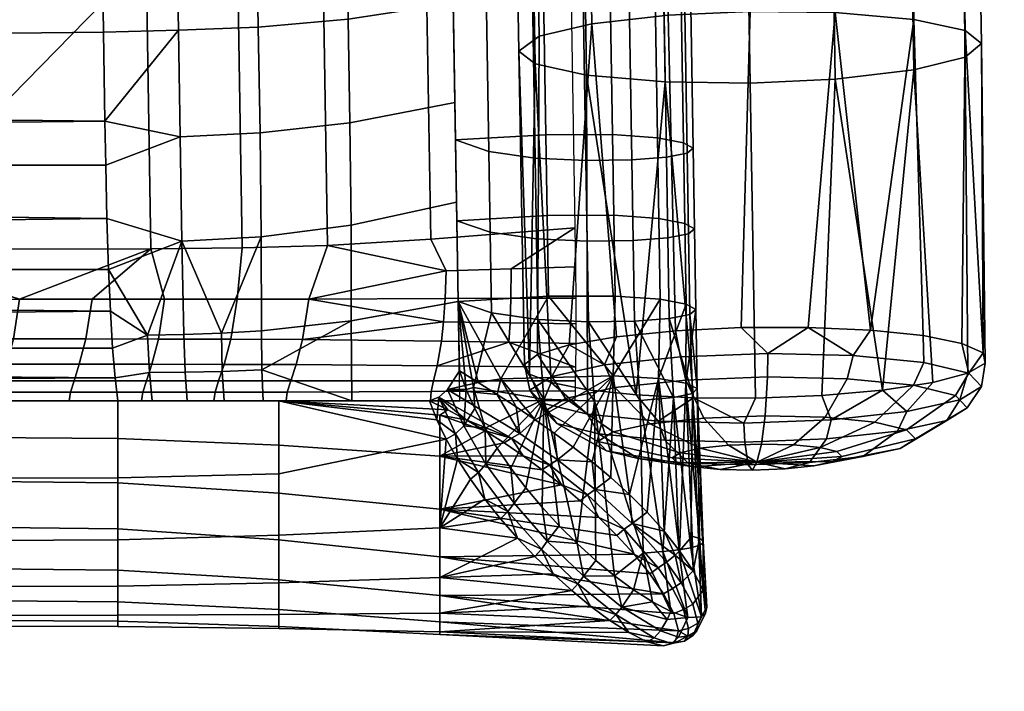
# Model space of a CAD drawing. Header units: millimetres. Extents: x -347 to 347, y -351 to 327.
# Tile 630 of 656: x 202 to 251, y -250 to -217. Entities that reach past the tile are written whole.
import ezdxf

# ---------------------------------------------------------------- set-up
doc = ezdxf.new("R2010")
doc.units = ezdxf.units.MM
doc.header["$MEASUREMENT"] = 0
for name, color, linetype in [('kolecka', 250, 'Continuous'), ('ram', 7, 'Continuous'), ('sedak', 33, 'Continuous')]:
    doc.layers.add(name, color=color, linetype=linetype)

msp = doc.modelspace()

# ---------------------------------------------------------------- meshes
at = {"layer": 'kolecka'}
mesh = msp.add_polyface(dxfattribs=at)
corners = [(297.408, -112.737, 24.733), (297.408, -108.706, 15), (297.408, -111.203, 19.667), (297.408, -113.258, 30), (297.408, -112.778, 35.059), (297.408, -101.08, 7.433), (297.408, -91.316, 3.478), (297.408, -96.196, 4.895), (25, -346.98, 24.733), (25, -345.446, 19.667), (25, -342.949, 15), (25, -347.501, 30), (25, -347.021, 35.059), (25, -335.323, 7.433), (25, -330.439, 4.895), (25, -325.559, 3.478), (25, -339.593, 10.907), (25, -325.767, 56.48), (25, -305.5, 7.551), (25, -343.067, 44.823), (25, -345.604, 39.939), (25, -335.5, 52.449), (25, -339.593, 49.092), (25, -330.833, 54.946), (25, -320.5, 57.001), (25, -315.441, 56.521), (25, -315.233, 3.519), (25, -310.167, 5.054), (25, -297.934, 15.177), (25, -293.979, 24.941), (25, -295.395, 20.061), (25, -301.408, 10.907), (25, -294.02, 35.267), (25, -305.677, 52.567), (25, -298.051, 45), (25, -301.407, 49.093), (25, -310.561, 55.104), (25, -295.554, 40.333), (25, -293.499, 30), (25, -320.5, 3)]
mesh.append_faces([[corners[k] for k in face] for face in [(0, 1, 2, 2), (3, 4, 0, 0), (5, 1, 0, 0), (5, 6, 7, 7), (4, 5, 0, 0), (8, 9, 10, 10), (11, 8, 12, 12), (13, 8, 10, 10), (13, 14, 15, 15), (12, 8, 13, 13), (13, 10, 16, 16), (17, 13, 18, 18), (19, 20, 12, 12), (19, 21, 22, 22), (21, 19, 12, 12), (17, 23, 21, 21), (13, 21, 12, 12), (13, 17, 21, 21), (24, 17, 25, 25), (15, 26, 13, 13), (18, 13, 26, 26), (26, 27, 18, 18), (18, 25, 17, 17), (18, 28, 29, 29), (28, 30, 29, 29), (31, 28, 18, 18), (18, 29, 32, 32), (33, 34, 35, 35), (33, 36, 25, 25), (18, 33, 25, 25), (18, 34, 33, 33), (32, 37, 34, 34), (18, 32, 34, 34), (32, 29, 38, 38), (39, 26, 15, 15)]])
at = {"layer": 'ram'}
mesh = msp.add_polyface(dxfattribs=at)
corners = [(227.688, -212.265, 480.413), (226.88, -211.655, 476.224), (226.989, -218.276, 475.201), (227.796, -218.918, 479.385), (230.248, -212.798, 484.276), (230.357, -219.48, 483.243), (234.146, -213.113, 486.818), (234.255, -219.814, 485.783), (238.378, -213.166, 487.627), (238.488, -219.87, 486.591), (242.61, -212.981, 486.838), (242.72, -219.677, 485.804), (246.509, -212.544, 484.315), (246.618, -219.218, 483.284), (249.07, -211.931, 480.465), (249.179, -218.573, 479.438), (249.877, -211.296, 476.279), (249.986, -217.906, 475.258), (249.07, -210.687, 472.09), (249.178, -217.263, 471.074), (246.51, -210.154, 468.228), (246.618, -216.701, 467.216), (242.612, -209.839, 465.685), (242.719, -216.368, 464.676), (238.38, -209.786, 464.877), (238.487, -216.311, 463.868), (234.306, -209.959, 465.605), (234.413, -216.492, 464.595), (230.504, -210.368, 467.945), (230.611, -216.921, 466.932), (227.888, -210.948, 471.571), (227.996, -217.532, 470.554), (227.608, -207.135, 481.132), (226.802, -206.599, 476.933), (230.167, -207.602, 485.004), (234.065, -207.876, 487.552), (238.297, -207.92, 488.362), (242.53, -207.754, 487.571), (246.429, -207.367, 485.04), (248.991, -206.826, 481.18), (249.8, -206.267, 476.984), (227.811, -205.977, 472.268), (227.518, -234.326, 475.205), (228.59, -234.754, 478.086), (230.401, -235.109, 480.581), (232.82, -235.367, 482.507), (235.671, -235.507, 483.726), (242.047, -235.393, 483.677), (238.746, -235.521, 484.147), (245.07, -235.128, 482.29), (249.309, -234.285, 477.298), (247.561, -234.748, 480.102), (250.168, -233.778, 474.114), (247.09, -232.418, 464.984), (249.01, -232.804, 467.686), (244.467, -232.146, 462.939), (241.363, -232.01, 461.723), (238.039, -232.021, 461.437), (231.843, -232.471, 463.676), (234.773, -232.18, 462.107), (229.493, -232.872, 466.011), (250.065, -233.27, 470.817), (227.264, -233.858, 472.148), (227.923, -233.347, 468.917)]
mesh.append_faces([[corners[k] for k in face] for face in [(0, 1, 2, 3), (4, 0, 3, 5), (6, 4, 5, 7), (8, 6, 7, 9), (10, 8, 9, 11), (12, 10, 11, 13), (14, 12, 13, 15), (16, 14, 15, 17), (18, 16, 17, 19), (20, 18, 19, 21), (22, 20, 21, 23), (24, 22, 23, 25), (26, 24, 25, 27), (28, 26, 27, 29), (30, 28, 29, 31), (1, 30, 31, 2), (32, 33, 1, 0), (34, 32, 0, 4), (35, 34, 4, 6), (36, 35, 6, 8), (37, 36, 8, 10), (38, 37, 10, 12), (39, 38, 12, 14), (40, 39, 14, 16), (33, 41, 30, 1), (42, 43, 3, 3), (44, 5, 3, 43), (44, 45, 5, 5), (45, 46, 7, 7), (47, 11, 9, 48), (47, 49, 11, 11), (48, 9, 7, 46), (3, 2, 42, 42), (13, 11, 49, 49), (45, 7, 5, 5), (50, 15, 13, 51), (52, 17, 15, 50), (53, 21, 19, 54), (23, 55, 56, 56), (57, 25, 23, 56), (58, 29, 27, 59), (29, 58, 60, 60), (59, 27, 25, 57), (55, 21, 53, 53), (17, 61, 19, 19), (21, 55, 23, 23), (62, 2, 31, 63), (29, 60, 63, 31)]])
mesh = msp.add_polyface(dxfattribs=at)
corners = [(242.283, -237.549, 482.226), (242.508, -236.597, 483.07), (238.167, -236.762, 483.678), (238.224, -237.704, 482.794), (241.44, -238.713, 479.56), (238.388, -238.829, 479.987), (240.228, -239.04, 475.994), (238.598, -239.102, 476.222), (238.827, -238.708, 472.016), (245.809, -237.172, 480.166), (246.28, -236.193, 480.867), (244.093, -238.43, 478.01), (241.645, -238.888, 475.167), (248.266, -236.63, 476.927), (248.907, -235.613, 477.403), (245.94, -238.022, 475.574), (242.631, -238.67, 473.865), (249.279, -236.005, 473.002), (249.991, -234.945, 473.206), (246.703, -237.552, 472.622), (243.039, -238.419, 472.289), (248.694, -235.392, 468.989), (249.365, -234.29, 468.914), (246.263, -237.091, 469.603), (242.804, -238.173, 470.677), (246.601, -234.886, 465.498), (247.126, -233.748, 465.181), (244.688, -236.71, 466.978), (241.963, -237.97, 469.274), (243.317, -234.562, 463.062), (243.615, -233.402, 462.576), (242.219, -236.466, 465.146), (240.644, -237.84, 468.296), (239.344, -234.47, 462.051), (239.365, -233.304, 461.494), (239.23, -236.398, 464.385), (239.047, -237.803, 467.89), (245.07, -235.128, 482.29), (242.047, -235.393, 483.677), (247.561, -234.748, 480.102), (238.746, -235.521, 484.147), (249.309, -234.285, 477.298), (250.168, -233.778, 474.114), (249.01, -232.804, 467.686), (250.065, -233.27, 470.817), (247.09, -232.418, 464.984), (244.467, -232.146, 462.939), (241.363, -232.01, 461.723), (238.039, -232.021, 461.437), (249.178, -217.263, 471.074), (249.986, -217.906, 475.258), (246.618, -219.218, 483.284)]
mesh.append_faces([[corners[k] for k in face] for face in [(0, 1, 2, 3), (4, 0, 3, 5), (6, 4, 5, 7), (8, 6, 7, 7), (9, 10, 1, 0), (11, 9, 0, 4), (12, 11, 4, 6), (8, 12, 6, 6), (13, 14, 10, 9), (15, 13, 9, 11), (16, 15, 11, 12), (8, 16, 12, 12), (17, 18, 14, 13), (19, 17, 13, 15), (20, 19, 15, 16), (8, 20, 16, 16), (21, 22, 18, 17), (23, 21, 17, 19), (24, 23, 19, 20), (8, 24, 20, 20), (25, 26, 22, 21), (27, 25, 21, 23), (28, 27, 23, 24), (8, 28, 24, 24), (29, 30, 26, 25), (31, 29, 25, 27), (32, 31, 27, 28), (8, 32, 28, 28), (33, 34, 30, 29), (35, 33, 29, 31), (36, 35, 31, 32), (8, 36, 32, 32), (1, 37, 38, 38), (10, 39, 37, 37), (40, 2, 1, 38), (41, 14, 18, 42), (10, 37, 1, 1), (14, 41, 39, 10), (22, 43, 44, 44), (45, 26, 30, 46), (30, 47, 46, 46), (43, 22, 26, 45), (34, 48, 47, 47), (22, 44, 42, 18), (34, 47, 30, 30), (49, 44, 43, 43), (44, 50, 42, 42), (51, 37, 39, 39)]])
mesh = msp.add_polyface(dxfattribs=at)
corners = [(228.873, -236.782, 475.856), (228.167, -235.776, 476.258), (227.542, -235.121, 471.966), (228.288, -236.17, 471.843), (231.354, -238.136, 474.768), (230.915, -237.676, 471.75), (234.841, -238.731, 473.435), (234.606, -238.485, 471.823), (238.827, -238.708, 472.016), (230.966, -237.289, 479.347), (230.406, -236.318, 479.991), (232.929, -238.517, 477.394), (235.682, -238.935, 474.837), (234.25, -237.612, 481.783), (233.918, -236.664, 482.596), (235.399, -238.761, 479.226), (237.001, -239.065, 475.816), (238.224, -237.704, 482.794), (238.167, -236.762, 483.678), (238.388, -238.829, 479.987), (238.598, -239.102, 476.222), (235.285, -234.625, 462.619), (235.024, -233.47, 462.101), (239.365, -233.304, 461.494), (239.344, -234.47, 462.051), (236.177, -236.514, 464.812), (239.23, -236.398, 464.385), (237.417, -237.865, 468.118), (239.047, -237.803, 467.89), (231.758, -235.002, 464.679), (231.253, -233.873, 464.305), (233.524, -236.797, 466.362), (236, -238.016, 468.945), (229.301, -235.545, 467.918), (228.625, -234.453, 467.769), (231.677, -237.205, 468.798), (235.013, -238.234, 470.246), (227.264, -233.858, 472.148), (227.518, -234.326, 475.205), (230.401, -235.109, 480.581), (228.59, -234.754, 478.086), (232.82, -235.367, 482.507), (238.746, -235.521, 484.147), (235.671, -235.507, 483.726), (238.039, -232.021, 461.437), (234.773, -232.18, 462.107), (229.493, -232.872, 466.011), (231.843, -232.471, 463.676), (227.923, -233.347, 468.917), (226.989, -218.276, 475.201)]
mesh.append_faces([[corners[k] for k in face] for face in [(0, 1, 2, 3), (4, 0, 3, 5), (6, 4, 5, 7), (8, 6, 7, 7), (9, 10, 1, 0), (11, 9, 0, 4), (12, 11, 4, 6), (8, 12, 6, 6), (13, 14, 10, 9), (15, 13, 9, 11), (16, 15, 11, 12), (8, 16, 12, 12), (17, 18, 14, 13), (19, 17, 13, 15), (20, 19, 15, 16), (8, 20, 16, 16), (21, 22, 23, 24), (25, 21, 24, 26), (27, 25, 26, 28), (8, 27, 28, 28), (29, 30, 22, 21), (31, 29, 21, 25), (32, 31, 25, 27), (8, 32, 27, 27), (33, 34, 30, 29), (35, 33, 29, 31), (36, 35, 31, 32), (8, 36, 32, 32), (3, 2, 34, 33), (5, 3, 33, 35), (7, 5, 35, 36), (8, 7, 36, 36), (37, 2, 1, 38), (10, 39, 40, 40), (39, 10, 14, 41), (1, 40, 38, 38), (18, 42, 43, 43), (14, 43, 41, 41), (18, 43, 14, 14), (1, 10, 40, 40), (44, 23, 22, 45), (30, 46, 47, 47), (34, 48, 46, 46), (45, 22, 30, 47), (34, 46, 30, 30), (2, 37, 48, 34), (38, 49, 37, 37)]])
at = {"layer": 'sedak'}
mesh = msp.add_polyface(dxfattribs=at)
corners = [(57.701, -232.668, 474.975), (57.784, -230.689, 473.772), (115.536, -230.65, 473.777), (115.367, -232.624, 474.979), (57.602, -233.906, 476.749), (115.179, -233.874, 476.75), (57.52, -234.698, 478.732), (115.026, -234.681, 478.73), (57.465, -235.247, 480.846), (114.926, -235.242, 480.844), (57.444, -235.659, 483.114), (114.889, -235.659, 483.114), (121.282, -228.123, 473.658), (129.581, -228.123, 473.658), (112.144, -228.123, 473.658), (91.054, -228.123, 473.658), (102.092, -228.123, 473.658), (143.951, -228.123, 473.658), (59.499, -210.023, 476.456), (109.12, -210.052, 476.452), (109.179, -213.679, 475.909), (59.557, -213.674, 475.91), (59.434, -205.717, 477.043), (109.055, -205.794, 477.033), (59.365, -200.682, 477.617), (108.986, -200.837, 477.601), (59.284, -193.547, 478.194), (108.904, -193.814, 478.176), (108.795, -179.792, 478.537), (165.214, -180.341, 478.54), (165.326, -194.118, 478.156), (108.761, -170.438, 478.209), (165.179, -171.14, 478.246), (108.753, -160.151, 477.416), (165.169, -160.945, 477.483), (59.137, -159.453, 477.357), (108.753, -139.412, 475.594), (165.169, -140.156, 475.66), (108.752, -118.681, 473.764), (165.17, -119.349, 473.823), (0, -159.988, 492.44), (0, -163.318, 490.861), (205.979, -159.988, 492.44), (206.105, -163.318, 490.861), (103.143, -166.076, 488.438), (205.875, -145.711, 492.728), (205.876, -139.823, 492.184), (0, -135.897, 491.837), (205.979, -119.356, 488.878), (206.106, -116.408, 486.743), (0, -119.356, 488.878), (0, -123.118, 490.351), (0, -127.69, 491.118), (205.884, -125.39, 490.819), (205.933, -121.193, 489.726), (205.877, -135.897, 491.837), (0, -219.555, 491.712), (0, -223.944, 490.968), (206.417, -221.754, 491.368), (0, -233.042, 486.717), (0, -235.659, 483.114), (206.921, -234.512, 485.032), (0, -229.139, 489.355), (206.687, -231.199, 488.196), (206.517, -226.589, 490.314), (0, -201.736, 494.1), (206.239, -210.661, 493.023), (0, -173.322, 494.074), (0, -178.772, 494.987), (205.92, -176.018, 494.703), (0, -183.632, 495.048), (206.037, -194.958, 494.637), (205.947, -173.322, 494.074), (205.996, -171.109, 493.16), (206.071, -169.089, 491.875), (0, -169.089, 491.875), (191.058, -237.409, 478.618), (0, -237.522, 478.7), (0, -235.659, 483.114), (191.058, -235.659, 483.114), (191.058, -239.567, 476.086), (0, -239.734, 476.247), (191.058, -241.831, 475.083), (0, -242.01, 475.314), (191.058, -243.903, 475.173), (0, -244.064, 475.461), (191.058, -245.514, 475.966), (0, -245.641, 476.294), (191.058, -246.526, 477.266), (0, -246.609, 477.612), (191.058, -246.831, 478.92), (0, -246.865, 479.262), (191.058, -246.322, 480.777), (0, -246.309, 481.092), (191.058, -244.918, 482.623), (0, -244.864, 482.884), (191.058, -242.642, 483.985), (0, -242.566, 484.173), (191.058, -239.54, 484.327), (0, -239.477, 484.426), (191.058, -235.659, 483.114), (0, -235.659, 483.114)]
mesh.append_faces([[corners[k] for k in face] for face in [(0, 1, 2, 3), (4, 0, 3, 5), (6, 4, 5, 7), (8, 6, 7, 9), (10, 8, 9, 11), (2, 12, 13, 13), (2, 14, 12, 12), (2, 15, 16, 16), (2, 16, 14, 14), (2, 13, 17, 17), (1, 15, 2, 2), (18, 19, 20, 21), (22, 23, 19, 18), (24, 25, 23, 22), (26, 27, 25, 24), (28, 29, 30, 27), (31, 32, 29, 28), (33, 34, 32, 31), (31, 35, 33, 33), (36, 37, 34, 33), (38, 39, 37, 36), (17, 13, 20, 20), (13, 12, 20, 20), (20, 14, 16, 16), (14, 20, 12, 12), (20, 16, 15, 15), (15, 21, 20, 20), (40, 41, 42, 42), (43, 41, 44, 44), (45, 46, 47, 47), (48, 49, 50, 50), (51, 52, 53, 53), (50, 51, 54, 54), (46, 55, 47, 47), (56, 57, 58, 58), (59, 60, 61, 61), (62, 59, 63, 63), (57, 62, 64, 64), (65, 56, 66, 66), (67, 68, 69, 69), (70, 65, 71, 71), (69, 72, 67, 67), (73, 74, 75, 75), (76, 77, 78, 79), (80, 81, 77, 76), (82, 83, 81, 80), (84, 85, 83, 82), (86, 87, 85, 84), (88, 89, 87, 86), (90, 91, 89, 88), (92, 93, 91, 90), (94, 95, 93, 92), (96, 97, 95, 94), (98, 99, 97, 96), (100, 101, 99, 98)]])
mesh = msp.add_polyface(dxfattribs=at)
corners = [(0, -232.691, 474.97), (0, -230.71, 473.769), (57.784, -230.689, 473.772), (57.701, -232.668, 474.975), (0, -233.923, 476.745), (57.602, -233.906, 476.749), (0, -234.707, 478.729), (57.52, -234.698, 478.732), (0, -235.25, 480.844), (57.465, -235.247, 480.846), (0, -235.659, 483.114), (57.444, -235.659, 483.114), (78.956, -228.123, 473.658), (91.054, -228.123, 473.658), (51.287, -228.123, 473.658), (65.725, -228.123, 473.658), (35.569, -228.123, 473.658), (27.207, -228.123, 473.658), (18.498, -228.123, 473.658), (0, -228.123, 473.658), (9.432, -228.123, 473.658), (59.176, -179.309, 478.534), (108.795, -179.792, 478.537), (108.904, -193.814, 478.176), (59.284, -193.547, 478.194), (59.144, -169.821, 478.177), (108.761, -170.438, 478.209), (59.137, -159.453, 477.357), (59.136, -138.757, 475.536), (108.753, -139.412, 475.594), (108.753, -160.151, 477.416), (59.136, -118.094, 473.713), (108.752, -118.681, 473.764), (59.557, -213.674, 475.91), (59.499, -210.023, 476.456), (0, -213.669, 475.911), (0, -209.988, 476.461), (0, -200.497, 477.636), (59.365, -200.682, 477.617), (59.434, -205.717, 477.043), (0, -193.228, 478.215), (0, -205.624, 477.055), (0, -169.085, 478.139), (0, -137.978, 475.467), (0, -178.734, 478.531), (0, -117.395, 473.651), (0, -158.62, 477.287), (-9.432, -228.123, 473.658), (0, -159.988, 492.44), (205.929, -157.938, 492.992), (0, -155.835, 493.286), (103.143, -166.076, 488.438), (0, -163.318, 490.861), (0, -166.076, 488.438), (0, -151.604, 493.208), (205.875, -145.711, 492.728), (0, -135.897, 491.837), (205.882, -153.718, 493.323), (205.875, -131.791, 491.504), (0, -127.69, 491.118), (205.927, -181.202, 495.061), (0, -178.772, 494.987), (0, -183.632, 495.048), (0, -173.322, 494.074), (205.996, -171.109, 493.16), (0, -169.089, 491.875), (0, -166.076, 488.438), (103.143, -166.076, 488.438), (206.071, -169.089, 491.875)]
mesh.append_faces([[corners[k] for k in face] for face in [(0, 1, 2, 3), (4, 0, 3, 5), (6, 4, 5, 7), (8, 6, 7, 9), (10, 8, 9, 11), (2, 12, 13, 13), (2, 14, 15, 15), (2, 16, 14, 14), (2, 15, 12, 12), (1, 17, 16, 2), (1, 18, 17, 17), (1, 19, 20, 20), (18, 1, 20, 20), (21, 22, 23, 24), (25, 26, 22, 21), (27, 26, 25, 25), (28, 29, 30, 27), (31, 32, 29, 28), (13, 12, 33, 33), (12, 15, 33, 33), (34, 33, 35, 36), (37, 38, 39, 39), (40, 24, 38, 38), (41, 39, 34, 34), (42, 25, 21, 21), (43, 28, 27, 27), (42, 27, 25, 25), (44, 21, 24, 24), (45, 31, 28, 28), (14, 33, 15, 15), (33, 14, 16, 16), (16, 17, 35, 35), (35, 18, 20, 20), (18, 35, 17, 17), (40, 38, 37, 37), (28, 43, 45, 45), (46, 43, 27, 27), (41, 34, 36, 36), (37, 39, 41, 41), (20, 19, 35, 35), (35, 33, 16, 16), (27, 42, 46, 46), (42, 21, 44, 44), (40, 44, 24, 24), (47, 35, 19, 19), (48, 49, 50, 50), (51, 52, 53, 53), (54, 55, 56, 56), (57, 54, 50, 50), (56, 58, 59, 59), (60, 61, 62, 62), (63, 64, 65, 65), (66, 65, 67, 67), (68, 67, 65, 65)]])
mesh = msp.add_polyface(dxfattribs=at)
corners = [(165.543, -210.086, 476.447), (208.409, -210.089, 476.288), (208.467, -213.665, 475.752), (165.602, -213.684, 475.909), (109.12, -210.052, 476.452), (109.179, -213.679, 475.909), (165.478, -205.882, 477.022), (208.343, -205.929, 476.857), (109.055, -205.794, 477.033), (165.408, -201.013, 477.583), (208.274, -201.13, 477.413), (108.986, -200.837, 477.601), (165.326, -194.118, 478.156), (208.191, -194.338, 477.984), (108.904, -193.814, 478.176), (165.214, -180.341, 478.54), (208.078, -180.758, 478.385), (165.179, -171.14, 478.246), (208.041, -171.682, 478.116), (165.169, -160.945, 477.483), (208.03, -161.562, 477.377), (165.169, -140.156, 475.66), (208.03, -140.735, 475.553), (165.17, -119.349, 473.823), (208.031, -119.869, 473.711), (208.705, -228.099, 473.503), (194.314, -228.12, 473.639), (182.356, -228.123, 473.656), (143.951, -228.123, 473.658), (174.733, -228.123, 473.658), (0, -163.318, 490.861), (206.105, -163.318, 490.861), (205.979, -159.988, 492.44), (103.143, -166.076, 488.438), (206.286, -166.076, 488.438), (0, -155.835, 493.286), (205.929, -157.938, 492.992), (205.897, -155.835, 493.286), (0, -151.604, 493.208), (205.882, -153.718, 493.323), (205.875, -149.639, 493.062), (0, -159.988, 492.44), (205.875, -145.711, 492.728), (0, -135.897, 491.837), (205.877, -135.897, 491.837), (205.875, -131.791, 491.504), (0, -127.69, 491.118), (205.875, -129.739, 491.325), (205.884, -125.39, 490.819), (0, -123.118, 490.351), (205.902, -123.118, 490.351), (205.933, -121.193, 489.726), (0, -119.356, 488.878), (205.979, -119.356, 488.878), (0, -223.944, 490.968), (206.457, -223.944, 490.968), (206.417, -221.754, 491.368), (0, -219.555, 491.712), (206.344, -217.333, 492.048), (206.273, -212.887, 492.708), (206.239, -210.661, 493.023), (206.113, -201.736, 494.1), (0, -201.736, 494.1), (206.173, -206.203, 493.605), (206.061, -197.219, 494.485), (0, -183.632, 495.048), (206.037, -194.958, 494.637), (205.995, -190.429, 494.866), (0, -178.772, 494.987), (205.927, -181.202, 495.061), (205.917, -178.772, 494.987), (205.92, -176.018, 494.703), (205.958, -185.898, 495.007), (205.996, -171.109, 493.16), (0, -173.322, 494.074), (205.947, -173.322, 494.074), (103.143, -166.076, 488.438), (206.071, -169.089, 491.875), (206.167, -167.421, 490.297), (206.286, -166.076, 488.438), (209.602, -132.698, 491.484), (209.604, -156.994, 493.07), (207.884, -167.676, 490.574), (207.817, -169.703, 492.315), (207.779, -172.104, 493.614), (207.763, -174.709, 494.441), (209.652, -179.93, 494.943)]
mesh.append_faces([[corners[k] for k in face] for face in [(0, 1, 2, 3), (4, 0, 3, 5), (6, 7, 1, 0), (8, 6, 0, 4), (9, 10, 7, 6), (11, 9, 6, 8), (12, 13, 10, 9), (14, 12, 9, 11), (15, 16, 13, 12), (17, 18, 16, 15), (19, 20, 18, 17), (21, 22, 20, 19), (23, 24, 22, 21), (2, 25, 26, 26), (3, 26, 27, 27), (2, 26, 3, 3), (5, 3, 28, 28), (3, 27, 29, 29), (30, 31, 32, 32), (33, 34, 31, 31), (35, 36, 37, 37), (38, 39, 40, 40), (35, 37, 39, 39), (41, 32, 36, 36), (38, 40, 42, 42), (43, 44, 45, 45), (46, 45, 47, 47), (46, 47, 48, 48), (49, 50, 51, 51), (52, 51, 53, 53), (49, 48, 50, 50), (54, 55, 56, 56), (57, 56, 58, 58), (57, 59, 60, 60), (61, 62, 63, 63), (63, 62, 60, 60), (57, 58, 59, 59), (62, 61, 64, 64), (65, 66, 67, 67), (62, 64, 66, 66), (68, 69, 70, 70), (68, 70, 71, 71), (65, 72, 69, 69), (65, 67, 72, 72), (73, 74, 75, 75), (76, 77, 78, 78), (76, 78, 79, 79), (44, 80, 45, 45), (36, 81, 37, 37), (82, 79, 78, 78), (83, 77, 73, 84), (84, 73, 75, 75), (84, 75, 71, 85), (70, 85, 71, 71), (72, 86, 69, 69)]])
mesh = msp.add_polyface(dxfattribs=at)
corners = [(205.469, -232.583, 474.885), (205.774, -230.612, 473.678), (209.383, -230.61, 473.609), (209.073, -232.585, 474.827), (208.705, -228.099, 473.503), (213.237, -228.062, 473.267), (212.987, -230.607, 473.417), (217.485, -227.933, 472.433), (216.546, -230.598, 472.824), (223.373, -229.203, 470.043), (217.188, -209.94, 475.216), (222.315, -209.66, 473.242), (222.374, -213.204, 472.712), (217.248, -213.503, 474.683), (212.94, -210.057, 476.051), (212.999, -213.629, 475.516), (208.409, -210.089, 476.288), (208.467, -213.665, 475.752), (217.123, -205.806, 475.782), (222.25, -205.562, 473.804), (212.875, -205.906, 476.62), (208.343, -205.929, 476.857), (217.054, -201.048, 476.333), (222.181, -200.862, 474.348), (212.805, -201.12, 477.174), (208.274, -201.13, 477.413), (216.971, -194.316, 476.901), (222.097, -194.214, 474.91), (212.722, -194.347, 477.744), (208.191, -194.338, 477.984), (222.612, -227.628, 470.463), (213.75, -195.99, 493.819), (218.227, -196.01, 492.031), (218.178, -190.81, 492.319), (213.7, -190.683, 494.106), (209.773, -195.983, 494.478), (209.723, -190.636, 494.764), (213.808, -201.288, 493.389), (218.285, -201.201, 491.606), (209.833, -201.32, 494.046), (213.875, -206.571, 492.805), (218.351, -206.377, 491.036), (209.902, -206.642, 493.457), (213.953, -211.839, 492.101), (218.427, -211.539, 490.347), (209.98, -211.949, 492.747), (214.038, -217.097, 491.325), (218.51, -216.691, 489.585), (210.065, -217.246, 491.967), (214.126, -222.348, 490.505), (218.596, -221.836, 488.781), (210.154, -222.536, 491.14), (214.189, -227.507, 489.268), (218.654, -226.921, 487.702), (210.24, -227.723, 489.845), (214.199, -232.182, 486.874), (218.65, -231.686, 485.858), (212.21, -232.303, 487.121), (210.331, -232.365, 487.248), (205.958, -185.898, 495.007), (205.995, -190.429, 494.866), (206.037, -194.958, 494.637), (206.061, -197.219, 494.485), (206.113, -201.736, 494.1), (206.173, -206.203, 493.605), (206.273, -212.887, 492.708), (206.344, -217.333, 492.048), (206.457, -223.944, 490.968), (206.517, -226.589, 490.314), (206.417, -221.754, 491.368), (208.524, -232.388, 487.295), (206.597, -229.139, 489.355), (206.239, -210.661, 493.023), (206.687, -231.199, 488.196)]
mesh.append_faces([[corners[k] for k in face] for face in [(0, 1, 2, 3), (4, 5, 6, 2), (2, 1, 4, 4), (5, 7, 8, 6), (8, 7, 9, 9), (10, 11, 12, 13), (14, 10, 13, 15), (16, 14, 15, 17), (18, 19, 11, 10), (20, 18, 10, 14), (21, 20, 14, 16), (22, 23, 19, 18), (24, 22, 18, 20), (25, 24, 20, 21), (26, 27, 23, 22), (28, 26, 22, 24), (29, 28, 24, 25), (7, 13, 12, 30), (4, 17, 15, 5), (5, 15, 13, 7), (31, 32, 33, 34), (35, 31, 34, 36), (37, 38, 32, 31), (39, 37, 31, 35), (40, 41, 38, 37), (42, 40, 37, 39), (43, 44, 41, 40), (45, 43, 40, 42), (46, 47, 44, 43), (48, 46, 43, 45), (49, 50, 47, 46), (51, 49, 46, 48), (52, 53, 50, 49), (54, 52, 49, 51), (55, 56, 53, 52), (57, 54, 58, 58), (52, 57, 55, 55), (54, 57, 52, 52), (59, 60, 36, 36), (36, 61, 35, 35), (35, 62, 63, 39), (62, 35, 61, 61), (39, 63, 64, 42), (60, 61, 36, 36), (45, 65, 66, 48), (51, 67, 68, 54), (48, 69, 51, 51), (54, 70, 58, 58), (71, 70, 54, 54), (42, 64, 72, 45), (45, 72, 65, 65), (67, 51, 69, 69), (70, 71, 73, 73), (71, 54, 68, 68), (69, 48, 66, 66)]])
mesh = msp.add_polyface(dxfattribs=at)
corners = [(222.315, -209.66, 473.242), (229.48, -209.141, 469.589), (229.539, -212.65, 469.064), (222.374, -213.204, 472.712), (222.25, -205.562, 473.804), (229.415, -205.107, 470.142), (222.181, -200.862, 474.348), (229.345, -200.511, 470.676), (222.612, -227.628, 470.463), (229.777, -227.063, 466.817), (218.351, -206.377, 491.036), (223.579, -206, 487.59), (223.513, -201.031, 488.134), (218.285, -201.201, 491.606), (218.427, -211.539, 490.347), (223.653, -210.956, 486.931), (218.51, -216.691, 489.585), (223.732, -215.901, 486.195), (218.596, -221.836, 488.781), (223.813, -220.841, 485.424), (218.654, -226.921, 487.702), (223.895, -225.78, 484.652), (228.139, -210.256, 485.35), (223.646, -210.484, 486.998), (223.582, -206.17, 487.57), (228.075, -205.978, 485.92), (231.441, -210.25, 485.285), (231.378, -205.977, 485.855), (233.679, -210.395, 486.295), (233.615, -206.107, 486.868), (234.978, -210.621, 487.878), (234.913, -206.305, 488.454), (235.45, -210.862, 489.581), (235.385, -206.516, 490.162), (235.151, -211.088, 491.173), (235.085, -206.711, 491.758), (234.123, -211.271, 492.476), (234.057, -206.87, 493.064), (232.408, -211.388, 493.314), (232.342, -206.969, 493.904), (230.112, -211.41, 493.486), (230.046, -206.984, 494.076), (227.601, -211.296, 492.701), (227.534, -206.882, 493.288), (225.302, -211.002, 490.643), (225.236, -206.623, 491.225), (223.646, -210.484, 486.998), (223.582, -206.17, 487.57), (228.205, -214.423, 484.737), (223.712, -214.673, 486.382), (231.507, -214.414, 484.671), (233.745, -214.568, 485.68), (235.044, -214.81, 487.259), (235.517, -215.07, 488.959), (235.218, -215.313, 490.549), (234.191, -215.511, 491.85), (232.476, -215.639, 492.687), (230.181, -215.665, 492.859), (227.668, -215.544, 492.076), (225.369, -215.229, 490.021), (223.712, -214.673, 486.382), (228.336, -222.437, 483.488), (223.844, -222.696, 485.134), (231.638, -222.426, 483.421), (233.876, -222.585, 484.428), (235.176, -222.833, 486.005), (235.649, -223.1, 487.704), (235.352, -223.35, 489.293), (234.325, -223.555, 490.594), (232.61, -223.687, 491.431), (230.314, -223.714, 491.603), (227.803, -223.591, 490.821), (225.502, -223.268, 488.769), (223.844, -222.696, 485.134), (228.403, -226.449, 482.862), (223.91, -226.708, 484.507), (231.706, -226.439, 482.796), (233.943, -226.597, 483.804), (235.243, -226.845, 485.383), (235.715, -227.111, 487.082), (235.417, -227.36, 488.67), (234.39, -227.565, 489.971), (232.675, -227.696, 490.808), (225.568, -227.278, 488.144), (227.867, -227.6, 490.197), (223.91, -226.708, 484.507)]
mesh.append_faces([[corners[k] for k in face] for face in [(0, 1, 2, 3), (4, 5, 1, 0), (6, 7, 5, 4), (8, 3, 2, 9), (10, 11, 12, 13), (14, 15, 11, 10), (16, 17, 15, 14), (18, 19, 17, 16), (20, 21, 19, 18), (22, 23, 24, 25), (26, 22, 25, 27), (28, 26, 27, 29), (30, 28, 29, 31), (32, 30, 31, 33), (34, 32, 33, 35), (36, 34, 35, 37), (38, 36, 37, 39), (40, 38, 39, 41), (42, 40, 41, 43), (44, 42, 43, 45), (46, 44, 45, 47), (48, 49, 23, 22), (50, 48, 22, 26), (51, 50, 26, 28), (52, 51, 28, 30), (53, 52, 30, 32), (54, 53, 32, 34), (55, 54, 34, 36), (56, 55, 36, 38), (57, 56, 38, 40), (58, 57, 40, 42), (59, 58, 42, 44), (60, 59, 44, 46), (61, 62, 49, 48), (63, 61, 48, 50), (64, 63, 50, 51), (65, 64, 51, 52), (66, 65, 52, 53), (67, 66, 53, 54), (68, 67, 54, 55), (69, 68, 55, 56), (70, 69, 56, 57), (71, 70, 57, 58), (72, 71, 58, 59), (73, 72, 59, 60), (74, 75, 62, 61), (76, 74, 61, 63), (77, 76, 63, 64), (78, 77, 64, 65), (79, 78, 65, 66), (80, 79, 66, 67), (81, 80, 67, 68), (82, 81, 68, 69), (83, 84, 71, 72), (85, 83, 72, 73)]])
mesh = msp.add_polyface(dxfattribs=at)
corners = [(204.881, -234.661, 478.666), (205.142, -233.842, 476.667), (208.74, -233.843, 476.624), (208.475, -234.661, 478.638), (204.709, -235.233, 480.806), (208.3, -235.233, 480.792), (204.645, -235.659, 483.114), (208.235, -235.659, 483.114), (201.865, -232.582, 474.918), (202.165, -230.613, 473.718), (205.774, -230.612, 473.678), (205.469, -232.583, 474.885), (201.543, -233.842, 476.692), (201.287, -234.662, 478.682), (201.118, -235.234, 480.814), (201.055, -235.659, 483.114), (187.449, -232.584, 474.964), (187.727, -230.616, 473.771), (187.149, -233.844, 476.728), (186.91, -234.663, 478.707), (186.752, -235.235, 480.827), (186.694, -235.659, 483.114), (173.032, -232.589, 474.972), (173.288, -230.621, 473.778), (172.755, -233.848, 476.736), (172.533, -234.666, 478.714), (172.387, -235.237, 480.832), (172.333, -235.659, 483.114), (115.367, -232.624, 474.979), (115.536, -230.65, 473.777), (115.179, -233.874, 476.75), (115.026, -234.681, 478.73), (114.926, -235.242, 480.844), (114.889, -235.659, 483.114), (208.705, -228.099, 473.503), (194.314, -228.12, 473.639), (182.356, -228.123, 473.656), (174.733, -228.123, 473.658), (155.842, -228.123, 473.658), (165.84, -228.123, 473.658), (143.951, -228.123, 473.658), (165.602, -213.684, 475.909), (0, -235.659, 483.114), (207.058, -235.659, 483.114), (206.921, -234.512, 485.032), (0, -233.042, 486.717), (206.798, -233.042, 486.717), (206.687, -231.199, 488.196), (0, -229.139, 489.355), (206.597, -229.139, 489.355), (0, -223.944, 490.968), (206.517, -226.589, 490.314), (206.457, -223.944, 490.968), (207.058, -237.522, 478.7), (191.058, -237.409, 478.618), (191.058, -235.659, 483.114), (207.058, -235.659, 483.114), (207.058, -239.734, 476.247), (191.058, -239.567, 476.086), (207.058, -242.01, 475.314), (191.058, -241.831, 475.083), (207.058, -244.064, 475.461), (191.058, -243.903, 475.173), (207.058, -245.641, 476.294), (191.058, -245.514, 475.966), (207.058, -246.609, 477.612), (191.058, -246.526, 477.266), (207.058, -246.865, 479.262), (191.058, -246.831, 478.92), (207.058, -246.309, 481.092), (191.058, -246.322, 480.777), (207.058, -244.864, 482.884), (191.058, -244.918, 482.623), (207.058, -242.566, 484.173), (191.058, -242.642, 483.985), (207.058, -239.477, 484.426), (191.058, -239.54, 484.327), (207.058, -235.659, 483.114), (191.058, -235.659, 483.114)]
mesh.append_faces([[corners[k] for k in face] for face in [(0, 1, 2, 3), (4, 0, 3, 5), (6, 4, 5, 7), (8, 9, 10, 11), (12, 8, 11, 1), (13, 12, 1, 0), (14, 13, 0, 4), (15, 14, 4, 6), (16, 17, 9, 8), (18, 16, 8, 12), (19, 18, 12, 13), (20, 19, 13, 14), (21, 20, 14, 15), (22, 23, 17, 16), (24, 22, 16, 18), (25, 24, 18, 19), (26, 25, 19, 20), (27, 26, 20, 21), (28, 29, 23, 22), (30, 28, 22, 24), (31, 30, 24, 25), (32, 31, 25, 26), (33, 32, 26, 27), (9, 34, 10, 10), (9, 35, 34, 34), (17, 35, 9, 9), (17, 36, 35, 35), (23, 37, 36, 36), (23, 38, 39, 39), (23, 40, 38, 38), (23, 39, 37, 37), (29, 40, 23, 23), (17, 23, 36, 36), (41, 37, 39, 39), (41, 39, 38, 38), (40, 41, 38, 38), (42, 43, 44, 44), (45, 46, 47, 47), (48, 47, 49, 49), (45, 44, 46, 46), (50, 51, 52, 52), (48, 49, 51, 51), (53, 54, 55, 56), (57, 58, 54, 53), (59, 60, 58, 57), (61, 62, 60, 59), (63, 64, 62, 61), (65, 66, 64, 63), (67, 68, 66, 65), (69, 70, 68, 67), (71, 72, 70, 69), (73, 74, 72, 71), (75, 76, 74, 73), (77, 78, 76, 75)]])
mesh = msp.add_polyface(dxfattribs=at)
corners = [(223.33, -230.569, 470.368), (223.373, -229.203, 470.043), (226.612, -229.099, 468.445), (226.597, -230.557, 468.826), (229.806, -228.991, 466.755), (229.822, -230.549, 467.195), (223.139, -232.69, 472.138), (223.248, -231.739, 471.081), (226.557, -231.78, 469.648), (226.499, -232.749, 470.854), (229.83, -231.828, 468.128), (229.829, -232.816, 469.492), (222.926, -233.911, 474.638), (229.814, -233.991, 472.67), (222.753, -234.658, 477.353), (229.796, -234.66, 476.068), (216.546, -230.598, 472.824), (216.242, -232.608, 474.177), (229.777, -227.063, 466.817), (222.612, -227.628, 470.463), (217.485, -227.933, 472.433), (218.65, -231.686, 485.858), (223.977, -230.72, 483.881), (223.895, -225.78, 484.652), (218.654, -226.921, 487.702), (218.692, -235.659, 483.114), (224.058, -235.659, 483.114), (230.379, -227.723, 490.98), (232.675, -227.696, 490.808), (232.61, -223.687, 491.431), (230.314, -223.714, 491.603), (227.867, -227.6, 490.197), (227.803, -223.591, 490.821), (228.469, -230.462, 482.237), (223.977, -230.72, 483.881), (223.91, -226.708, 484.507), (228.403, -226.449, 482.862), (231.771, -230.452, 482.171), (231.706, -226.439, 482.796), (234.009, -230.609, 483.179), (233.943, -226.597, 483.804), (235.309, -230.856, 484.757), (235.243, -226.845, 485.383), (235.781, -231.122, 486.457), (235.715, -227.111, 487.082), (235.483, -231.371, 488.045), (235.417, -227.36, 488.67), (234.456, -231.574, 489.346), (234.39, -227.565, 489.971), (232.741, -231.705, 490.183), (230.445, -231.732, 490.355), (227.933, -231.609, 489.572), (225.634, -231.288, 487.518), (225.568, -227.278, 488.144), (223.977, -230.72, 483.881), (223.91, -226.708, 484.507), (231.673, -234.412, 481.198), (233.936, -234.551, 482.091), (235.297, -234.785, 483.592), (235.847, -235.042, 485.251), (235.628, -235.289, 486.837), (234.674, -235.496, 488.173), (233.018, -235.637, 489.082), (230.755, -235.68, 489.36), (228.231, -235.578, 488.703), (224.033, -234.167, 483.346), (224.374, -235.089, 484.134), (224.73, -235.001, 484.993), (226.102, -234.57, 482.219), (224.971, -234.75, 482.739), (224.033, -234.167, 483.346)]
mesh.append_faces([[corners[k] for k in face] for face in [(0, 1, 2, 3), (3, 2, 4, 5), (6, 7, 8, 9), (9, 8, 10, 11), (8, 3, 5, 10), (7, 0, 3, 8), (9, 12, 6, 6), (13, 9, 11, 11), (12, 9, 13, 13), (14, 12, 13, 15), (7, 16, 0, 0), (17, 7, 6, 6), (18, 2, 1, 19), (20, 19, 1, 1), (2, 18, 4, 4), (0, 16, 1, 1), (21, 22, 23, 24), (25, 26, 22, 21), (27, 28, 29, 30), (31, 27, 30, 32), (33, 34, 35, 36), (37, 33, 36, 38), (39, 37, 38, 40), (41, 39, 40, 42), (43, 41, 42, 44), (45, 43, 44, 46), (47, 45, 46, 48), (49, 47, 48, 28), (50, 49, 28, 27), (51, 50, 27, 31), (52, 51, 31, 53), (54, 52, 53, 55), (56, 33, 37, 37), (56, 39, 57, 57), (39, 56, 37, 37), (57, 41, 58, 58), (41, 57, 39, 39), (58, 43, 59, 59), (43, 58, 41, 41), (59, 45, 60, 60), (45, 59, 43, 43), (47, 60, 45, 45), (49, 61, 47, 47), (50, 62, 49, 49), (51, 63, 50, 50), (52, 64, 51, 51), (65, 66, 54, 54), (52, 54, 67, 67), (68, 34, 33, 33), (34, 68, 69, 69), (33, 56, 68, 68), (54, 66, 67, 67), (67, 64, 52, 52), (69, 70, 34, 34)]])
mesh = msp.add_polyface(dxfattribs=at)
corners = [(216.546, -230.598, 472.824), (223.248, -231.739, 471.081), (216.242, -232.608, 474.177), (215.914, -233.858, 476.144), (223.139, -232.69, 472.138), (222.926, -233.911, 474.638), (215.652, -234.66, 478.328), (222.753, -234.658, 477.353), (215.48, -235.223, 480.643), (222.639, -235.193, 480.171), (215.416, -235.659, 483.114), (222.597, -235.659, 483.114), (212.674, -232.59, 474.667), (212.987, -230.607, 473.417), (212.337, -233.847, 476.506), (212.068, -234.66, 478.561), (211.892, -235.23, 480.755), (211.826, -235.659, 483.114), (209.073, -232.585, 474.827), (209.383, -230.61, 473.609), (208.74, -233.843, 476.624), (208.475, -234.661, 478.638), (208.3, -235.233, 480.792), (208.235, -235.659, 483.114), (205.142, -233.842, 476.667), (205.469, -232.583, 474.885), (214.213, -234.116, 485.145), (218.65, -231.686, 485.858), (214.199, -232.182, 486.874), (218.692, -235.659, 483.114), (214.283, -235.659, 483.114), (210.511, -235.659, 483.114), (212.337, -235.659, 483.114), (212.248, -234.193, 485.282), (210.399, -234.232, 485.351), (212.21, -232.303, 487.121), (210.331, -232.365, 487.248), (208.628, -234.247, 485.377), (208.524, -232.388, 487.295), (208.764, -235.659, 483.114), (206.798, -233.042, 486.717), (206.921, -234.512, 485.032), (207.058, -235.659, 483.114), (206.687, -231.199, 488.196), (215.058, -237.867, 478.95), (207.058, -237.522, 478.7), (207.058, -235.659, 483.114), (215.058, -235.659, 483.114), (215.058, -240.247, 476.739), (207.058, -239.734, 476.247), (215.058, -242.557, 476.022), (207.058, -242.01, 475.314), (215.058, -244.557, 476.344), (207.058, -244.064, 475.461), (215.058, -246.03, 477.297), (207.058, -245.641, 476.294), (215.058, -246.864, 478.672), (207.058, -246.609, 477.612), (215.058, -246.972, 480.311), (207.058, -246.865, 479.262), (215.058, -246.268, 482.056), (207.058, -246.309, 481.092), (215.058, -244.698, 483.687), (207.058, -244.864, 482.884), (215.058, -242.335, 484.75), (207.058, -242.566, 484.173), (215.058, -239.286, 484.73), (207.058, -239.477, 484.426), (215.058, -235.659, 483.114), (207.058, -235.659, 483.114), (223.058, -241.044, 477.505), (223.058, -238.403, 479.341), (223.058, -243.409, 477.124), (223.058, -245.324, 477.719), (223.058, -246.635, 478.858), (223.058, -247.261, 480.322), (223.058, -247.139, 481.944), (223.058, -246.206, 483.556), (223.058, -244.439, 484.936), (223.058, -241.974, 485.648), (223.455, -236.108, 482.359), (223.058, -236.376, 481.915), (222.543, -235.659, 483.114), (223.383, -237.567, 484.541)]
mesh.append_faces([[corners[k] for k in face] for face in [(0, 1, 2, 2), (3, 2, 4, 5), (6, 3, 5, 7), (8, 6, 7, 9), (10, 8, 9, 11), (12, 13, 0, 2), (14, 12, 2, 3), (15, 14, 3, 6), (16, 15, 6, 8), (17, 16, 8, 10), (18, 19, 13, 12), (20, 18, 12, 14), (21, 20, 14, 15), (22, 21, 15, 16), (23, 22, 16, 17), (24, 25, 18, 20), (26, 27, 28, 28), (29, 26, 30, 30), (27, 26, 29, 29), (31, 32, 33, 34), (34, 33, 35, 36), (33, 26, 28, 35), (32, 30, 26, 33), (37, 34, 36, 38), (39, 31, 34, 37), (38, 40, 41, 37), (37, 41, 42, 39), (40, 38, 43, 43), (44, 45, 46, 47), (48, 49, 45, 44), (50, 51, 49, 48), (52, 53, 51, 50), (54, 55, 53, 52), (56, 57, 55, 54), (58, 59, 57, 56), (60, 61, 59, 58), (62, 63, 61, 60), (64, 65, 63, 62), (66, 67, 65, 64), (68, 69, 67, 66), (70, 48, 44, 71), (72, 50, 48, 70), (73, 52, 50, 72), (74, 54, 52, 73), (75, 56, 54, 74), (76, 58, 56, 75), (77, 60, 58, 76), (78, 62, 60, 77), (79, 64, 62, 78), (80, 81, 47, 47), (82, 80, 47, 47), (44, 47, 81, 71), (66, 83, 68, 68), (79, 83, 66, 64)]])
mesh = msp.add_polyface(dxfattribs=at)
corners = [(222.639, -235.193, 480.171), (222.753, -234.658, 477.353), (229.796, -234.66, 476.068), (229.783, -235.154, 479.544), (222.597, -235.659, 483.114), (229.777, -235.659, 483.114), (228.231, -235.578, 488.703), (224.73, -235.001, 484.993), (225.313, -237.021, 485.442), (225.913, -238.013, 485.935), (227.042, -237.276, 480.85), (226.63, -237.516, 480.647), (223.017, -235.468, 483.047), (223.443, -235.101, 483.084), (228.915, -238.586, 479.828), (228.517, -238.829, 479.635), (224.252, -236.893, 484.439), (223.844, -237.295, 484.461), (224.988, -239.219, 485.499), (225.347, -238.807, 485.516), (223.443, -235.101, 483.084), (223.017, -235.468, 483.047), (223.455, -236.108, 482.359), (222.543, -235.659, 483.114), (224.379, -236.605, 481.652), (226.259, -237.747, 480.402), (225.315, -237.151, 480.998), (227.208, -238.393, 479.869), (224.033, -234.167, 483.346), (224.971, -234.75, 482.739), (225.912, -235.348, 482.151), (226.854, -235.963, 481.585), (227.799, -236.599, 481.045), (228.744, -237.261, 480.539), (229.689, -237.954, 480.078), (223.383, -237.567, 484.541), (223.94, -238.557, 485.098), (222.543, -235.659, 483.114), (222.917, -236.598, 483.876), (224.374, -235.089, 484.134), (226.591, -239.005, 486.309), (224.799, -236.042, 484.837), (224.033, -234.167, 483.346), (223.058, -238.403, 479.341), (223.058, -236.376, 481.915), (215.058, -235.659, 483.114), (228.157, -239.087, 479.403), (230.755, -235.68, 489.36), (227.933, -231.609, 489.572), (226.102, -234.57, 482.219), (231.673, -234.412, 481.198), (228.146, -240.945, 486.689), (229.001, -241.871, 486.697), (227.339, -239.987, 486.56)]
mesh.append_faces([[corners[k] for k in face] for face in [(0, 1, 2, 3), (4, 0, 3, 5), (6, 7, 8, 8), (6, 8, 9, 9), (10, 11, 12, 13), (14, 15, 11, 10), (16, 17, 18, 19), (20, 21, 17, 16), (12, 22, 23, 23), (12, 24, 22, 22), (11, 25, 26, 26), (11, 27, 25, 25), (11, 26, 24, 24), (12, 11, 24, 24), (15, 27, 11, 11), (28, 29, 13, 13), (30, 13, 29, 29), (31, 10, 30, 30), (10, 32, 33, 14), (13, 30, 10, 10), (10, 31, 32, 32), (34, 14, 33, 33), (17, 35, 36, 36), (21, 37, 38, 38), (38, 17, 21, 21), (36, 18, 17, 17), (38, 35, 17, 17), (16, 19, 8, 8), (20, 16, 39, 39), (19, 40, 9, 9), (16, 8, 41, 41), (20, 39, 42, 42), (39, 16, 41, 41), (8, 19, 9, 9), (25, 43, 26, 26), (22, 24, 44, 44), (37, 45, 38, 38), (45, 35, 38, 38), (26, 44, 24, 24), (44, 26, 43, 43), (46, 43, 27, 27), (43, 25, 27, 27), (47, 48, 6, 6), (30, 29, 49, 49), (32, 31, 49, 49), (50, 33, 32, 32), (33, 50, 34, 34), (31, 30, 49, 49), (49, 50, 32, 32), (51, 52, 6, 6), (7, 41, 8, 8), (41, 7, 39, 39), (9, 40, 6, 6), (53, 51, 6, 6), (53, 6, 40, 40)]])
mesh = msp.add_polyface(dxfattribs=at)
corners = [(232.625, -241.754, 478.611), (232.233, -242.03, 478.473), (230.399, -240.327, 478.878), (230.789, -240.066, 479.04), (234.324, -243.673, 478.723), (233.916, -243.956, 478.588), (230.963, -241.457, 478.481), (230.041, -240.619, 478.7), (231.859, -242.342, 478.369), (232.715, -243.274, 478.385), (233.503, -244.246, 478.561), (228.915, -238.586, 479.828), (230.633, -238.687, 479.678), (229.689, -237.954, 480.078), (231.568, -239.468, 479.359), (232.486, -240.303, 479.142), (234.761, -243.331, 479.026), (235.057, -244.706, 479.065), (234.212, -242.13, 479.099), (233.373, -241.192, 479.05), (234.983, -243.103, 479.304), (235.656, -244.096, 479.685), (230.196, -244.373, 486.071), (230.812, -243.584, 486.363), (229.893, -242.753, 486.588), (235.628, -235.289, 486.837), (234.456, -231.574, 489.346), (234.674, -235.496, 488.173), (232.741, -231.705, 490.183), (233.018, -235.637, 489.082), (230.445, -231.732, 490.355), (230.755, -235.68, 489.36), (235.297, -234.785, 483.592), (235.973, -242.491, 481.259), (235.609, -242.376, 480.5), (235.847, -235.042, 485.251), (236.134, -242.73, 482.833), (236.149, -242.61, 482.044), (235.531, -242.958, 484.334), (235.929, -242.847, 483.604), (234.153, -243.147, 485.586), (234.939, -243.059, 485.002), (233.177, -243.219, 486.057), (231.673, -234.412, 481.198), (233.936, -234.551, 482.091), (236.156, -245.068, 480.302), (236.341, -245.906, 481.211), (236.062, -246.39, 482.324), (231.75, -244.354, 486.023)]
mesh.append_faces([[corners[k] for k in face] for face in [(0, 1, 2, 3), (4, 5, 1, 0), (6, 7, 2, 2), (1, 8, 6, 6), (1, 9, 8, 8), (5, 10, 9, 9), (5, 9, 1, 1), (2, 1, 6, 6), (3, 11, 12, 12), (11, 13, 12, 12), (3, 14, 15, 15), (14, 3, 12, 12), (15, 0, 3, 3), (16, 4, 0, 0), (17, 4, 16, 16), (18, 16, 0, 0), (0, 19, 18, 18), (16, 18, 20, 20), (21, 16, 20, 20), (15, 19, 0, 0), (22, 23, 24, 24), (25, 26, 27, 27), (27, 28, 29, 29), (29, 30, 31, 31), (32, 33, 34, 34), (35, 33, 32, 32), (35, 36, 37, 37), (25, 36, 35, 35), (35, 37, 33, 33), (25, 38, 39, 39), (27, 38, 25, 25), (25, 39, 36, 36), (27, 40, 41, 41), (29, 40, 27, 27), (27, 41, 38, 38), (31, 42, 29, 29), (29, 42, 40, 40), (15, 43, 44, 44), (32, 20, 44, 44), (12, 43, 14, 14), (13, 43, 12, 12), (44, 19, 15, 15), (44, 18, 19, 19), (44, 20, 18, 18), (21, 20, 34, 34), (20, 32, 34, 34), (34, 33, 21, 21), (45, 33, 37, 37), (46, 37, 36, 36), (45, 21, 33, 33), (15, 14, 43, 43), (23, 31, 24, 24), (47, 39, 38, 38), (23, 48, 31, 31), (42, 31, 48, 48)]])
mesh = msp.add_polyface(dxfattribs=at)
corners = [(230.789, -240.066, 479.04), (230.399, -240.327, 478.878), (228.517, -238.829, 479.635), (228.915, -238.586, 479.828), (228.391, -242.627, 486.332), (228.109, -243.023, 486.204), (229.921, -244.753, 485.9), (230.196, -244.373, 486.071), (226.749, -240.747, 486.152), (226.437, -241.158, 486.081), (225.347, -238.807, 485.516), (224.988, -239.219, 485.499), (229.103, -239.829, 479.011), (230.041, -240.619, 478.7), (228.157, -239.087, 479.403), (227.208, -238.393, 479.869), (228.692, -244.261, 485.936), (229.617, -245.089, 485.697), (226.915, -242.473, 486.114), (227.789, -243.387, 486.077), (226.081, -241.525, 486.041), (224.581, -239.556, 485.536), (225.299, -240.549, 485.85), (223.94, -238.557, 485.098), (229.893, -242.753, 486.588), (229.001, -241.871, 486.697), (228.146, -240.945, 486.689), (227.339, -239.987, 486.56), (226.591, -239.005, 486.309), (223.058, -238.403, 479.341), (232.715, -243.274, 478.385), (223.058, -243.409, 477.124), (223.058, -241.044, 477.505), (234.184, -245.241, 478.936), (223.058, -245.324, 477.719), (234.919, -247.088, 480.434), (223.058, -246.635, 478.858), (223.058, -247.139, 481.944), (223.058, -247.261, 480.322), (233.363, -247.626, 483.578), (234.748, -247.674, 481.529), (223.058, -241.974, 485.648), (223.058, -244.439, 484.936), (223.383, -237.567, 484.541), (223.058, -246.206, 483.556), (231.509, -246.569, 484.911), (230.963, -241.457, 478.481), (231.859, -242.342, 478.369), (233.503, -244.246, 478.561), (234.173, -247.834, 482.635), (230.559, -245.864, 485.359), (232.453, -247.175, 484.328), (230.755, -235.68, 489.36), (228.231, -235.578, 488.703)]
mesh.append_faces([[corners[k] for k in face] for face in [(0, 1, 2, 3), (4, 5, 6, 7), (8, 9, 5, 4), (10, 11, 9, 8), (2, 1, 12, 12), (12, 1, 13, 13), (14, 2, 12, 12), (15, 2, 14, 14), (6, 16, 17, 17), (6, 5, 16, 16), (5, 18, 19, 19), (9, 20, 18, 18), (11, 21, 22, 22), (11, 23, 21, 21), (9, 22, 20, 20), (9, 18, 5, 5), (11, 22, 9, 9), (16, 5, 19, 19), (24, 4, 7, 7), (25, 26, 4, 4), (4, 26, 27, 8), (24, 25, 4, 4), (10, 8, 28, 28), (8, 27, 28, 28), (29, 14, 12, 12), (30, 31, 32, 32), (33, 34, 31, 31), (34, 35, 36, 36), (37, 38, 39, 39), (36, 40, 38, 38), (41, 21, 23, 23), (42, 19, 18, 18), (20, 22, 41, 41), (23, 43, 41, 41), (44, 17, 42, 42), (37, 45, 44, 44), (29, 12, 32, 32), (12, 13, 32, 32), (46, 32, 13, 13), (47, 30, 32, 32), (30, 48, 31, 31), (47, 32, 46, 46), (42, 17, 16, 16), (42, 16, 19, 19), (22, 21, 41, 41), (20, 41, 18, 18), (41, 42, 18, 18), (49, 39, 38, 38), (44, 45, 50, 50), (45, 37, 51, 51), (50, 17, 44, 44), (35, 40, 36, 36), (52, 53, 24, 24), (53, 25, 24, 24)]])
mesh = msp.add_polyface(dxfattribs=at)
corners = [(235.057, -244.706, 479.065), (234.628, -244.99, 478.933), (233.916, -243.956, 478.588), (234.324, -243.673, 478.723), (235.63, -245.753, 479.686), (235.173, -246.03, 479.551), (235.894, -246.71, 480.669), (235.426, -246.975, 480.495), (235.837, -247.078, 481.288), (235.386, -247.345, 481.085), (235.639, -247.32, 481.942), (235.218, -247.6, 481.714), (234.931, -247.396, 483.146), (234.573, -247.717, 482.91), (234.029, -247.085, 484.095), (233.711, -247.437, 483.877), (232.102, -245.909, 485.366), (231.817, -246.28, 485.174), (230.196, -244.373, 486.071), (229.921, -244.753, 485.9), (233.503, -244.246, 478.561), (234.184, -245.241, 478.936), (234.919, -247.088, 480.434), (234.688, -246.219, 479.553), (234.748, -247.674, 481.529), (235.656, -244.096, 479.685), (234.761, -243.331, 479.026), (236.156, -245.068, 480.302), (236.341, -245.906, 481.211), (236.261, -246.205, 481.757), (236.062, -246.39, 482.324), (234.173, -247.834, 482.635), (233.363, -247.626, 483.578), (231.509, -246.569, 484.911), (232.453, -247.175, 484.328), (230.559, -245.864, 485.359), (229.617, -245.089, 485.697), (235.397, -246.419, 483.382), (234.364, -246.526, 484.242), (233.634, -245.652, 484.985), (231.75, -244.354, 486.023), (234.55, -246.129, 484.265), (232.694, -245.049, 485.565), (230.812, -243.584, 486.363), (223.058, -245.324, 477.719), (223.058, -243.409, 477.124), (223.058, -247.261, 480.322), (223.058, -247.139, 481.944), (236.149, -242.61, 482.044), (235.929, -242.847, 483.604), (236.134, -242.73, 482.833), (234.153, -243.147, 485.586), (234.939, -243.059, 485.002), (235.531, -242.958, 484.334), (233.177, -243.219, 486.057)]
mesh.append_faces([[corners[k] for k in face] for face in [(0, 1, 2, 3), (4, 5, 1, 0), (6, 7, 5, 4), (8, 9, 7, 6), (10, 11, 9, 8), (12, 13, 11, 10), (14, 15, 13, 12), (16, 17, 15, 14), (18, 19, 17, 16), (20, 2, 1, 21), (22, 23, 5, 7), (23, 21, 1, 5), (7, 9, 22, 22), (9, 24, 22, 22), (25, 0, 26, 26), (6, 4, 27, 28), (4, 0, 25, 27), (8, 6, 28, 29), (29, 30, 10, 8), (31, 24, 11, 13), (31, 13, 15, 32), (17, 33, 34, 34), (17, 35, 33, 33), (15, 34, 32, 32), (19, 35, 17, 17), (34, 15, 17, 17), (19, 36, 35, 35), (9, 11, 24, 24), (30, 37, 12, 10), (38, 16, 14, 14), (37, 38, 14, 12), (38, 39, 16, 16), (16, 40, 18, 18), (38, 37, 41, 41), (38, 41, 39, 39), (16, 42, 40, 40), (43, 18, 40, 40), (42, 16, 39, 39), (23, 44, 21, 21), (45, 20, 21, 21), (44, 23, 22, 22), (46, 24, 31, 31), (34, 47, 32, 32), (27, 48, 28, 28), (29, 28, 49, 49), (50, 49, 28, 28), (51, 37, 52, 52), (30, 52, 37, 37), (37, 51, 41, 41), (30, 53, 52, 52), (30, 29, 49, 49), (54, 41, 51, 51), (54, 40, 42, 42), (42, 39, 54, 54), (39, 41, 54, 54)]])

doc.saveas('drawing.dxf')
